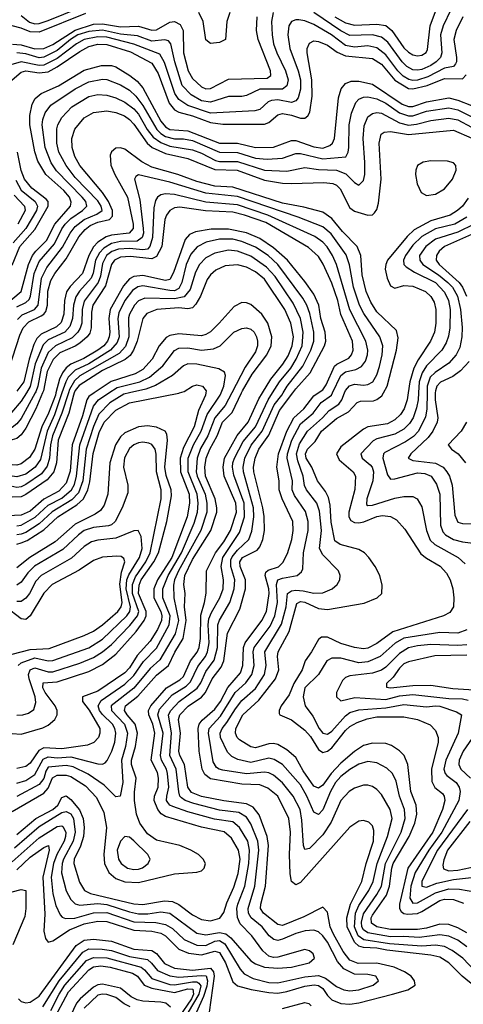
# Model space of a CAD drawing. Header units: inches. Extents: x 884549 to 1028252, y 526810 to 653624.
# Tile 372 of 656: x 910643 to 912614, y 617285 to 621658. Entities that reach past the tile are written whole.
import ezdxf

# ---------------------------------------------------------------- set-up
doc = ezdxf.new("R2010")
doc.units = ezdxf.units.IN
doc.header["$MEASUREMENT"] = 0
doc.layers.add('A9611', color=7, linetype='Continuous')
doc.layers.add('A9612', color=7, linetype='Continuous')

msp = doc.modelspace()

# ---------------------------------------------------------------- linework, layer by layer
at = {"layer": 'A9611', "color": 5}
for points, elevation in [([(910885.4, 620000), (910881.3, 619990), (910860.4, 619910), (910814.3, 619790), (910806.3, 619690), (910794.8, 619650), (910765.3, 619614.7), (910670, 619548.5), (910650, 619539.4), (910610, 619538), (910570, 619550), (910544, 619564), (910510, 619600.2), (910435.9, 619730), (910394.7, 619774.7), (910210, 619900.6), (910190, 619909.7), (910150, 619910.7), (910123, 619897), (910090, 619859), (910073.5, 619846.5), (910002.5, 619817.5), (910000, 619815.6)], 2880), ([(910859, 620000), (910829.3, 619910), (910789.1, 619810), (910779.4, 619770), (910774.5, 619710), (910764.5, 619675.5), (910739, 619641), (910670, 619593), (910650, 619583.4), (910630, 619580.1), (910590, 619589.3), (910562.5, 619602.5), (910530, 619632.7), (910445.5, 619765.5), (910390, 619820.5), (910283.1, 619883.1), (910190, 619952.7), (910150, 619959.8), (910110, 619955.5), (910090, 619945.9), (910050, 619893.2), (910037.3, 619882.7), (910000, 619865.3)], 2860), ([(910830.7, 620000), (910797.5, 619902.5), (910764.7, 619830), (910734.8, 619705.2), (910711.5, 619670), (910670, 619640.1), (910630, 619628), (910610, 619630.4), (910570, 619648.4), (910548.6, 619668.6), (910450, 619805.9), (910396.6, 619856.6), (910290, 619910.5), (910190, 619992.2), (910164.4, 620000)], 2840), ([(910803.8, 620000), (910801.2, 619990), (910771.2, 619910), (910741.8, 619850), (910709.7, 619750.3), (910686.9, 619713.1), (910650, 619684.9), (910630, 619679.9), (910610, 619681.1), (910590, 619688.1), (910570, 619702.7), (910430, 619870.6), (910390, 619899.2), (910330, 619921.5), (910290, 619945.1), (910228.4, 620000)], 2820), ([(910744.7, 620000), (910713.8, 619930), (910670, 619843.9), (910650, 619814.6), (910630, 619798.2), (910610, 619792.4), (910590, 619796.6), (910570, 619808.3), (910530, 619845.3), (910451.3, 619931.3), (910430, 619945.9), (910359.2, 619979.2), (910338.4, 620000)], 2780), ([(910711.5, 620000), (910650, 619886.6), (910630, 619862.4), (910610, 619847.4), (910590, 619846.4), (910570, 619855.4), (910470, 619953.5), (910448.1, 619968.1), (910392.5, 619992.5), (910383.3, 620000)], 2760), ([(910672.3, 620000), (910650, 619963.6), (910606.2, 619913.8), (910590, 619907), (910570, 619911), (910550, 619922), (910470.1, 619990.1), (910448.3, 620000)], 2740), ([(910974.2, 620000), (910950, 619983.8), (910940.8, 619970), (910921.2, 619898.8), (910875.6, 619770), (910867.5, 619652.5), (910850, 619598.9), (910816.6, 619563.4), (910750, 619528.1), (910690, 619475.2), (910650, 619458), (910590, 619454.4)], 2920), ([(910610, 618142.1), (910750, 618222.7), (910770, 618244.8), (910789.2, 618290.8), (910810, 618302.8), (910850, 618302.2), (910870, 618296.7), (910935.3, 618255.3), (910984.2, 618204.2), (911016.9, 618136.9), (911028.8, 618070), (911016.2, 617950), (911019.4, 617910), (911039.5, 617870), (911070, 617843.5), (911110, 617829.2), (911170, 617825.9), (911330, 617864.8), (911430, 617871.8), (911450, 617878.2), (911463.1, 617890), (911467.8, 617910), (911458.5, 617930), (911437.3, 617950), (911403.5, 617970), (911354.8, 617990), (911250, 618013.8), (911210, 618042.2), (911177.1, 618090), (911162.4, 618130), (911152.8, 618190), (911152.3, 618227.7), (911160.2, 618290), (911139.1, 618350), (911139.8, 618370), (911157.4, 618430), (911166.6, 618490), (911155.6, 618530), (911120, 618570), (911108.5, 618590), (911113.2, 618610), (911167, 618653), (911250, 618746.2), (911303.5, 618790), (911331.5, 618848.5), (911369.3, 618910), (911382.3, 618990), (911375.7, 619050), (911377.5, 619110), (911371.5, 619150), (911376.1, 619190), (911410, 619261.2), (911491.5, 619390), (911518.8, 619470), (911519.3, 619490), (911510.8, 619530), (911468.1, 619630), (911465, 619670), (911472, 619710), (911487.2, 619750), (911520.7, 619810), (911544.3, 619870), (911586.8, 619913.2), (911628.5, 620000)], 2920), ([(910610, 617918.7), (910730, 618023.9), (910810, 618074.6), (910830, 618078.2), (910835.1, 618075.1), (910847.3, 618050), (910845.8, 618030), (910840.2, 618010), (910808.4, 617950), (910792.7, 617910), (910782.4, 617850), (910790, 617776.5), (910803.7, 617723.7), (910822.9, 617682.9), (910832.1, 617672.1), (910845.7, 617665.7), (910887.5, 617667.5), (910970, 617692), (911030, 617692.4), (911150, 617652), (911248.3, 617648.3), (911290, 617639.9), (911321.3, 617621.3), (911373.7, 617573.7), (911430, 617547.5), (911470, 617546), (911510, 617566.2), (911530, 617568.8), (911553.8, 617553.8), (911621.8, 617441.8), (911640.6, 617420.6), (911679.6, 617399.6), (911750, 617382.5), (911790, 617380.4), (911910, 617406.6), (911970, 617412.6), (912002, 617402), (912050, 617363.7), (912083.6, 617350), (912110, 617345.8), (912150, 617349.7), (912213.3, 617370), (912237.8, 617390), (912224.7, 617410), (912190, 617417), (912130, 617419.2), (912082.8, 617442.8), (912055, 617475), (912010, 617560.9), (911990, 617588.9), (911970, 617607.6), (911950, 617615.1), (911911.2, 617611.2), (911870, 617599.6), (911810, 617574.1), (911790, 617569.2), (911772.4, 617572.4), (911751.7, 617590), (911720.1, 617630), (911671.7, 617670), (911660.1, 617690), (911657.3, 617710), (911688.3, 617810), (911704.8, 617970), (911701.6, 618010), (911670, 618086.5), (911650, 618116.5), (911617.1, 618137.1), (911530, 618147.8), (911416.3, 618176.3), (911378.2, 618190), (911361.9, 618201.9), (911354.7, 618210), (911349.3, 618229.3), (911338.2, 618330), (911310.6, 618390), (911317.7, 618490), (911304.4, 618570), (911314.3, 618590), (911351.2, 618630), (911431.2, 618688.8), (911447.4, 618712.6), (911470, 618763.5), (911507.2, 618812.8), (911522.3, 618870), (911522.5, 618970), (911530, 618991.7), (911576.1, 619070), (911595.7, 619130), (911598.6, 619170), (911581.2, 619230), (911581.7, 619258.3), (911587.1, 619272.9), (911610, 619302.4), (911661, 619350), (911673.7, 619386.3), (911683.8, 619450), (911682.4, 619490), (911637.2, 619650), (911635.2, 619670), (911643.1, 619710), (911671.3, 619768.7), (911720.1, 619830), (911773.1, 619946.9), (911806.9, 619990), (911812.8, 620000)], 2840), ([(910619.9, 617980.1), (910730, 618074.4), (910830, 618137.2), (910850, 618141), (910870, 618131.2), (910882.1, 618110), (910889.6, 618050), (910880.9, 618010), (910838, 617930), (910831.7, 617910), (910828.7, 617868.7), (910848.6, 617788.6), (910870.1, 617750.1), (910890, 617731.5), (910910, 617726.1), (910990, 617732.3), (911030, 617728.3), (911130, 617695.3), (911170, 617686.8), (911212.5, 617687.5), (911270, 617696.5), (911310, 617690.1), (911430, 617601.3), (911470, 617593.1), (911530, 617604.1), (911558.2, 617598.2), (911580.9, 617580.9), (911670, 617479), (911690, 617465.2), (911730.7, 617450), (911790, 617445.3), (911850.2, 617450.2), (911929.7, 617470), (911953.5, 617490), (911947.4, 617510), (911930, 617522.9), (911910, 617528.2), (911790, 617494.7), (911770, 617493.6), (911750, 617498.7), (911723.1, 617523.1), (911673.9, 617590), (911622, 617642), (911610.9, 617670.9), (911608.2, 617710), (911611.9, 617730), (911642.6, 617810), (911661.5, 617910), (911664.3, 617970), (911656, 618010), (911619.3, 618070), (911590, 618095.1), (911507.7, 618107.7), (911390, 618139.4), (911323.3, 618163.3), (911309.5, 618170), (911301, 618181), (911295.6, 618190), (911296.1, 618210), (911305.2, 618250), (911299, 618310), (911294.4, 618330), (911272.3, 618370), (911268, 618390), (911279.9, 618490), (911257, 618570), (911264.3, 618595.7), (911321, 618659), (911381.9, 618698.1), (911402.5, 618717.5), (911434.7, 618785.3), (911468.2, 618830), (911476.9, 618850), (911484.2, 618890), (911479.7, 618970), (911483.4, 618996.6), (911494.8, 619025.2), (911532.8, 619090), (911547.4, 619130), (911548.9, 619170), (911538.2, 619230), (911545, 619270), (911619.3, 619380.7), (911642.1, 619450), (911640.2, 619510), (911594.8, 619634.8), (911588.7, 619670), (911590.6, 619690), (911596.9, 619710), (911636.1, 619783.9), (911690.4, 619849.6), (911746.8, 619970), (911765.6, 620000)], 2860), ([(910630, 618267.6), (910670, 618279.4), (910710, 618305.3), (910746.4, 618373.6), (910770, 618384.6), (910810, 618379.1), (910870, 618383.5), (910990, 618353.7), (911010, 618352.2), (911021.9, 618358.1), (911032.2, 618367.8), (911052.2, 618410), (911065.7, 618450), (911069.9, 618490), (911066, 618510), (911054.8, 618530), (911010, 618572.2), (910996.9, 618590), (910991.3, 618610), (911005, 618635), (911110, 618706.3), (911150, 618745.4), (911192.9, 618807.1), (911250, 618866.2), (911306.9, 618970), (911311.7, 619010), (911279, 619090), (911278.8, 619130), (911302, 619190), (911361.6, 619290), (911418.6, 619421.4), (911432.6, 619470), (911435.2, 619510), (911431.4, 619550), (911391.2, 619650), (911391.9, 619710), (911415.5, 619770), (911449.4, 619830), (911476.3, 619903.7), (911533.8, 619990), (911537.7, 620000)], 2960), ([(911130, 620000), (911105.6, 619994.4), (911043.5, 619956.5), (910994.8, 619905.2), (910970, 619851.8), (910938.7, 619750), (910923.7, 619610), (910903.6, 619556.4), (910874.4, 619525.6), (910787.2, 619472.8), (910730, 619419.5), (910670, 619380.4), (910650, 619373.2), (910630, 619370.5)], 2960), ([(910630, 618039.4), (910715.2, 618110), (910790.5, 618150), (910812.9, 618170), (910830, 618204), (910850, 618211.4), (910870, 618194.7), (910908.7, 618148.7), (910925.4, 618110), (910929.1, 618070), (910926.4, 618030), (910912.8, 617987.2), (910885.4, 617930), (910883.2, 617910), (910908.2, 617828.2), (910931, 617791), (910957.6, 617777.6), (911150, 617731.3), (911190, 617728.9), (911285.5, 617745.5), (911322.3, 617742.3), (911349.2, 617729.2), (911410, 617682), (911450, 617661.8), (911490, 617655.6), (911532.6, 617667.4), (911550, 617692.3), (911563.4, 617736.6), (911594.5, 617805.5), (911613.5, 617866.5), (911622.8, 617930), (911615, 617970), (911583.5, 618023.5), (911551.4, 618051.4), (911450, 618072.3), (911290, 618119.6), (911271.5, 618131.5), (911256.2, 618150), (911240.6, 618190), (911241.5, 618210), (911257.9, 618250), (911260.3, 618290), (911254.7, 618314.7), (911227.5, 618370), (911242.9, 618490), (911234, 618530), (911216.1, 618570), (911215.7, 618590), (911226, 618610), (911295.7, 618690), (911353.8, 618726.2), (911370, 618741.7), (911401.7, 618810), (911430.9, 618849.1), (911440.1, 618870), (911446.2, 618910), (911447.3, 619012.7), (911464.2, 619070), (911470.7, 619110.7), (911473.5, 619210), (911512.6, 619290), (911550, 619339.3), (911579.7, 619390), (911606.1, 619470), (911602.8, 619510), (911551.5, 619630), (911547.6, 619670), (911553.1, 619710), (911608.8, 619811.2), (911658.3, 619870), (911706, 619974), (911721.5, 620000)], 2880), ([(911469.8, 620000), (911468.7, 619990), (911437.2, 619922.8), (911417.8, 619850), (911370, 619757.6), (911356.1, 619710), (911357, 619650), (911395.9, 619550), (911397, 619510), (911386.3, 619450), (911319.5, 619270), (911255.5, 619170), (911238.5, 619130), (911239.1, 619090), (911269.8, 619030), (911274.5, 619010), (911272.6, 618990), (911255.3, 618950), (911222.7, 618897.3), (911165.4, 618834.6), (911130, 618779.7), (911110, 618757.4), (910990, 618676.2), (910922.3, 618650), (910922.3, 618630), (910951.3, 618591.3), (910998.7, 618510), (910999.5, 618490), (910992.8, 618470), (910972.7, 618447.3), (910944.5, 618435.5), (910830, 618420), (910750, 618424.6), (910727.2, 618412.8), (910690, 618355.6), (910670, 618341.4), (910630, 618332.9)], 2980), ([(910630, 619328), (910650, 619333.8), (910675.6, 619344.4), (910750, 619392.3), (910811.7, 619450), (910897.4, 619502.6), (910926.3, 619530), (910945.3, 619570), (910955, 619605), (910969.2, 619730.8), (910995.5, 619824.5), (911017.9, 619870), (911070, 619923.1), (911130, 619955.5), (911350, 619999.1), (911352.6, 620000)], 2980), ([(911585.2, 620000), (911556, 619944), (911510.3, 619889.7), (911479.2, 619810), (911446.9, 619753.1), (911431.2, 619710), (911426.9, 619650), (911431.4, 619630), (911466.4, 619550), (911474, 619510), (911474.3, 619470), (911448, 619390), (911348.2, 619210), (911330.4, 619170), (911326.2, 619146.2), (911327.6, 619090), (911347.8, 618990), (911334.3, 618930), (911265.7, 618814.3), (911222.8, 618777.2), (911150, 618689.8), (911049.9, 618610), (911050.8, 618590), (911109.2, 618530), (911121.6, 618490), (911112.9, 618430), (911095.1, 618370), (911100.7, 618270), (911089.8, 618210.2), (911070, 618206.9), (911018.2, 618258.2), (910946.9, 618306.9), (910880.4, 618340.4), (910850, 618345.8), (910770, 618338.3), (910759.5, 618320.5), (910750, 618287.6), (910730, 618261.7), (910630, 618207.4)], 2940), ([(910630, 619410), (910650, 619413.7), (910711.9, 619448.1), (910770, 619501.5), (910830, 619532.9), (910873.1, 619570), (910886.2, 619593.8), (910895.5, 619630), (910909.4, 619770), (910970, 619942.1), (910992.9, 619970), (911038.6, 620000)], 2940), ([(910630, 617881.9), (910690, 617938.8), (910750, 617981.8), (910770.5, 617990.5), (910773.9, 617970), (910745.9, 617850), (910753.8, 617686.2), (910750.1, 617610), (910756.8, 617576.8), (910770, 617561.6), (910790, 617567.3), (910863.8, 617616.2), (910930, 617642.3), (910990, 617654.9), (911030, 617653.1), (911150, 617614.7), (911230, 617610.8), (911270, 617600.9), (911290.7, 617590), (911350, 617530.3), (911392.2, 617512.2), (911450, 617504.4), (911510, 617520.7), (911530, 617515.1), (911557.6, 617470), (911590, 617384.7), (911610, 617368), (911671, 617351), (911750, 617337.1), (911790, 617335.2), (911830, 617342.4), (911910, 617366.1), (911951.8, 617371.8), (911970, 617368.6), (911990, 617355.8), (912010, 617324.4), (912030, 617305.7), (912070, 617289.5), (912110, 617285.5), (912150, 617291.4), (912299.3, 617330), (912367.4, 617350), (912400.7, 617370), (912396.4, 617390), (912382.8, 617410), (912352.6, 617430), (912307, 617450), (912230, 617468.5), (912146.5, 617466.5), (912110, 617481.1), (912079.9, 617519.9), (912036.5, 617596.5), (912022.4, 617630), (912010, 617695.1), (911990, 617717), (911905.9, 617674.1), (911810, 617635.7), (911790, 617639.1), (911725.9, 617690), (911713.4, 617710), (911713.9, 617730), (911734.8, 617810), (911748.6, 617990), (911741.7, 618030), (911706.8, 618126.8), (911680.2, 618160.2), (911650, 618175.8), (911550, 618188.2), (911450, 618207.5), (911405.6, 618225.6), (911390.1, 618250.1), (911374.4, 618350), (911355.1, 618390), (911350.4, 618410), (911357.2, 618490), (911347.8, 618550), (911354.4, 618570), (911390.9, 618609.1), (911450, 618649.5), (911468.1, 618670), (911498.4, 618730), (911537.6, 618782.4), (911549.5, 618810), (911566.1, 618933.9), (911620.6, 619039.4), (911646.1, 619130), (911646.8, 619170), (911623, 619230), (911621, 619250), (911632.2, 619270), (911698.1, 619301.9), (911710, 619316.2), (911723.6, 619350), (911730.2, 619390), (911728.9, 619451.1), (911723.9, 619490), (911683.7, 619650), (911682.3, 619670), (911689, 619710), (911705.5, 619750), (911750, 619812.4), (911797.7, 619922.3), (911856, 620000)], 2820), ([(912665.1, 617365.1), (912608.4, 617410), (912549.5, 617469.5), (912510, 617493.9), (912470, 617504), (912273.9, 617526.1), (912230, 617534.9), (912170, 617537.4), (912150, 617543), (912130, 617560.6), (912097.4, 617630), (912096.4, 617670), (912112.5, 617730), (912163.1, 617830), (912182.7, 617910), (912214.3, 618010), (912216.5, 618056.5), (912210, 618077.3), (912193.6, 618093.6), (912170, 618101.1), (912150, 618098), (912110, 618072.4), (911890, 617826.5), (911870, 617816), (911850.5, 617830.5), (911845.1, 617865.1), (911841.8, 617950), (911845.5, 618050), (911838.4, 618110), (911789.3, 618209.3), (911745.1, 618245.1), (911710, 618259.5), (911630, 618263.5), (911490, 618286.8), (911465.2, 618305.2), (911454, 618330), (911439.6, 618410), (911435.5, 618510), (911439.7, 618530), (911453.3, 618546.7), (911510, 618595.2), (911535.5, 618630), (911567.2, 618692.8), (911623.4, 618756.6), (911634.8, 618790), (911637.8, 618870), (911644.1, 618890), (911719.4, 618990), (911739.1, 619030), (911751.5, 619110), (911750.4, 619130.4), (911733.7, 619190), (911736.4, 619203.6), (911746.9, 619213.1), (911792.1, 619227.9), (911812.2, 619247.8), (911832.5, 619287.5), (911852.6, 619350), (911858.3, 619390), (911855.9, 619430), (911808.6, 619530), (911796.5, 619570), (911795.5, 619610), (911785.1, 619670), (911792.6, 619730), (911830, 619830.5), (911860.4, 619890), (911905.5, 619930), (911950, 619987.6), (911969.1, 620000)], 2780), ([(912690, 617407.8), (912611.6, 617490), (912564.9, 617524.9), (912530, 617541.6), (912490, 617548), (912430, 617544), (912285.6, 617554.4), (912171.8, 617571.8), (912146.9, 617590), (912129.8, 617630), (912135.1, 617690), (912150, 617724.6), (912193.6, 617790), (912213.4, 617830), (912230.5, 617910), (912277.5, 618030), (912297.7, 618110), (912288.6, 618150), (912250, 618217.4), (912230, 618239.4), (912210, 618252.6), (912190, 618258.8), (912170, 618258.3), (912130, 618244.4), (912107.2, 618230), (912070, 618189.8), (912026.2, 618093.8), (911990, 618037.3), (911930, 617976.5), (911910, 617973), (911904.5, 617990), (911896.9, 618103.1), (911888.7, 618150), (911857.6, 618210), (911810, 618268.1), (911770, 618302.2), (911750, 618312.7), (911730, 618316.8), (911650, 618309.2), (911545.3, 618325.3), (911528.9, 618328.9), (911517.3, 618337.3), (911502.3, 618362.3), (911481.4, 618490), (911485.2, 618510), (911535.6, 618564.4), (911600.8, 618670), (911647.6, 618712.4), (911674.3, 618750), (911685.1, 618790), (911680.8, 618850), (911684, 618870), (911755.1, 618964.9), (911776.8, 619010), (911788.3, 619070), (911784.5, 619150), (911789.9, 619170), (911810, 619178.3), (911875.6, 619190), (911894.7, 619205.3), (911900.8, 619219.2), (911904.5, 619290), (911924.6, 619390), (911924.4, 619430), (911913.2, 619473.2), (911864.2, 619544.2), (911853.8, 619570), (911854.4, 619610), (911831.1, 619710), (911832.4, 619730), (911852.1, 619790), (911890, 619862.8), (911947.3, 619910), (911982.9, 619957.1), (912028.4, 619990), (912033.2, 620000)], 2760), ([(912630, 617540.9), (912589.4, 617569.4), (912550, 617587.9), (912510, 617594.5), (912418, 617582), (912350, 617586.8), (912290, 617584.9), (912190, 617602.4), (912170, 617615.4), (912162.8, 617630), (912161.1, 617650), (912170, 617686.5), (912230, 617772.6), (912250, 617810), (912267.7, 617910), (912337.9, 618050), (912355, 618110), (912353.3, 618150), (912330.5, 618210), (912316, 618276), (912299.1, 618310), (912274.3, 618334.3), (912230, 618357.3), (912190, 618363.2), (912150, 618351.1), (912110, 618328.7), (912070, 618296.8), (912046.7, 618270), (912023.9, 618230), (911990, 618148.7), (911970, 618128.7), (911950, 618138.4), (911919.2, 618210), (911890, 618259.3), (911810, 618350.3), (911773.1, 618373.1), (911750, 618378.8), (911670, 618358.7), (911612.3, 618372.3), (911586.1, 618386.1), (911565.6, 618405.6), (911534.6, 618470), (911533.1, 618490), (911542.2, 618510), (911563.9, 618536.1), (911602.4, 618597.6), (911630, 618634.8), (911690, 618688.3), (911730.2, 618750), (911738.4, 618790), (911732.8, 618850), (911806.2, 618973.8), (911827, 619050), (911832.1, 619110), (911850, 619122.1), (911870, 619123.9), (911901.8, 619121.8), (911950, 619110.8), (911990, 619112.2), (912030.8, 619130), (912053.2, 619150), (912064.8, 619170), (912066.3, 619190), (912059.8, 619210), (911990, 619280.8), (911974.9, 619310), (911984.3, 619390), (911975.2, 619475.2), (911962.7, 619510), (911917.8, 619570), (911908.7, 619588.7), (911902, 619630), (911878.3, 619698.3), (911872.6, 619730), (911886.5, 619773.5), (911922.1, 619830), (911988.4, 619890), (912017.4, 619922.6), (912061.3, 619950), (912074.7, 619970), (912086, 620000)], 2740), ([(912630, 617603.2), (912590, 617625.6), (912550, 617639.9), (912510, 617641.4), (912450, 617623.9), (912410, 617617.4), (912290, 617617.2), (912229.4, 617629.4), (912206, 617646), (912204.4, 617670), (912210, 617681.3), (912272, 617770), (912285.8, 617810), (912295.8, 617890), (912302.1, 617910), (912374, 618030), (912398.3, 618090), (912407.5, 618130), (912404, 618170), (912380.1, 618230), (912367.9, 618350), (912351.4, 618390), (912330, 618411.4), (912294.5, 618434.5), (912270, 618442.8), (912210, 618445.6), (912170, 618434.9), (912130, 618408.4), (912070, 618355.7), (912027, 618310), (911990, 618258.2), (911970, 618245.2), (911950, 618253.3), (911902.4, 618322.4), (911870, 618380.9), (911830, 618415.7), (911790, 618438.6), (911770, 618443.5), (911750, 618441.8), (911690, 618423.5), (911670, 618428), (911619.5, 618459.5), (911609, 618470), (911601.8, 618490), (911602.9, 618510), (911634.1, 618570), (911704.8, 618635.2), (911779.8, 618730), (911794.4, 618770), (911788.5, 618830), (911791, 618850), (911839.5, 618940.5), (911874.4, 619065.6), (911890, 619074.4), (911910, 619071.5), (911970, 619043.6), (912010, 619039.1), (912173.9, 619066.1), (912231.3, 619090), (912252, 619110), (912252.8, 619147.2), (912242.9, 619190), (912222.9, 619230), (912194.8, 619270), (912174.4, 619290), (912150, 619304.3), (912067.2, 619327.2), (912043.4, 619343.4), (912026.1, 619426.1), (912022.1, 619502.1), (912015.2, 619535.2), (912002.1, 619562.1), (911965.5, 619610), (911941, 619670), (911916.2, 619710), (911913.3, 619730), (911921.6, 619750), (911955.7, 619784.3), (911983.4, 619830), (912050, 619886.5), (912103.4, 619916.6), (912141.9, 619958.1), (912156.8, 619963.2), (912214.5, 619965.5), (912230, 619970.5), (912252.6, 619987.4), (912259.4, 620000)], 2720), ([(912369.4, 620000), (912365.1, 619970), (912351.1, 619930), (912335.3, 619904.7), (912310, 619880.4), (912277.2, 619862.8), (912190, 619850.1), (912170, 619839.6), (912070, 619761), (912050.7, 619730), (912062.5, 619702.5), (912125.3, 619650), (912134.4, 619630), (912131.5, 619571.5), (912106, 619470), (912105.3, 619450), (912113.9, 619433.9), (912130, 619424.5), (912150, 619423.3), (912172.5, 619427.5), (912230, 619451.4), (912255.4, 619455.4), (912290, 619451.7), (912317, 619437), (912354.9, 619394.9), (912425.6, 619285.6), (912450, 619266.2), (912511.5, 619231.5), (912539.7, 619199.7), (912555.2, 619170), (912567, 619130), (912572.6, 619090), (912569.9, 619050), (912554.8, 619025.2), (912525.7, 619010), (912300.2, 618939.8), (912230, 618887.2), (912190, 618866.9), (912170, 618863.8), (912130, 618869.7), (912070, 618887.9), (912010, 618915), (911984.6, 618915.4), (911970, 618905), (911939.9, 618850), (911910.8, 618810), (911898.1, 618770), (911861.5, 618710), (911840.2, 618659.8), (911804.2, 618610), (911795.2, 618590), (911796.5, 618576.5), (911799.4, 618570), (911850, 618548.6), (911910, 618502), (911934.5, 618474.5), (911970, 618417), (911990, 618403.4), (912010, 618409.2), (912030, 618423.5), (912090, 618500.5), (912110, 618519.3), (912142.9, 618537.1), (912187.4, 618552.6), (912230, 618561.2), (912350, 618562.3), (912410.2, 618550.2), (912466.3, 618526.3), (912490, 618500.8), (912502.8, 618470), (912502.5, 618450), (912473.1, 618330), (912474.1, 618274.1), (912488.2, 618248.2), (912521.4, 618221.4), (912529, 618210), (912531.5, 618190), (912521.2, 618150), (912478.3, 618050), (912368, 617890), (912330, 617730), (912330.2, 617710), (912337.4, 617697.4), (912349.1, 617689.1), (912366.1, 617686.1), (912410, 617689), (912430, 617697), (912510, 617746.9), (912530, 617752.3), (912570.6, 617750.6), (912614.4, 617734.4)], 2680), ([(912414.9, 620000), (912413.1, 619970), (912406.3, 619933.7), (912391.3, 619890), (912375.5, 619864.5), (912350, 619839.7), (912310, 619817), (912230, 619796), (912212.9, 619787.1), (912159.3, 619730), (912164.3, 619710), (912200.4, 619680.4), (912208.7, 619670), (912214.2, 619650), (912212.5, 619610), (912185.9, 619530), (912184.5, 619504.5), (912190, 619499.8), (912210, 619502.2), (912310, 619533.6), (912350, 619540.2), (912390, 619540.2), (912409.7, 619530), (912430, 619495.1), (912450.6, 619390), (912467.1, 619347.1), (912487.4, 619327.4), (912590.6, 619270), (912621.7, 619241.7)], 2660), ([(912453, 620000), (912451.6, 619928.4), (912446.6, 619893.4), (912414.4, 619830), (912392.6, 619807.4), (912357.2, 619782.8), (912264.6, 619735.4), (912259.3, 619730), (912256.7, 619710), (912276.8, 619636.8), (912290, 619617.2), (912310, 619618), (912410, 619645.3), (912443, 619643), (912470.5, 619630), (912495.4, 619595.4), (912509.5, 619550), (912513.2, 619413.2), (912523.4, 619383.4), (912535, 619370), (912570, 619349.9), (912610, 619339), (912670, 619332.1)], 2640), ([(912489.6, 620000), (912488.5, 619970), (912500.8, 619890), (912497.5, 619870), (912478.1, 619830), (912457.8, 619802.2), (912380.2, 619730), (912369.1, 619710), (912390, 619699.9), (912490, 619688.9), (912523.8, 619670), (912541.1, 619650), (912552.6, 619630), (912564.8, 619590), (912576.7, 619456.7), (912590, 619426.6), (912610, 619419.7), (912697.3, 619417.3)], 2620), ([(912627.5, 619870), (912603.9, 619830), (912546.3, 619770), (912561.9, 619750), (912590.8, 619730), (912623.4, 619690)], 2580), ([(910610, 618488), (910650, 618484.5), (910746.3, 618513.7), (910770, 618524.9), (910799.6, 618550), (910809.9, 618570), (910809, 618590), (910800.1, 618610), (910755.7, 618670), (910746.3, 618690), (910746.6, 618713.4), (910810, 618717.4), (910950, 618763.9), (911010, 618794.7), (911070, 618839.7), (911159.8, 618940.2), (911196.4, 618990), (911204.3, 619010), (911204.2, 619030), (911171.3, 619110), (911173.6, 619146.4), (911183.1, 619170), (911238.3, 619250), (911258.9, 619290), (911296.2, 619430), (911317, 619543), (911315.5, 619570), (911293.8, 619633.8), (911288.2, 619670), (911300.1, 619790), (911297.1, 619817.1), (911289.1, 619830), (911250, 619848.4), (911210, 619854.2), (911170, 619850.3), (911110, 619822.9), (911090, 619804.7), (911067.8, 619770), (911043.4, 619690), (911034.5, 619550), (911017.6, 619502.4), (911002.1, 619477.9), (910978.4, 619461.6), (910890, 619417.4), (910800.9, 619339.1), (910688.3, 619270), (910630, 619224)], 3020), ([(910630, 618569.7), (910656, 618570), (910682.3, 618577.7), (910705, 618595), (910713.9, 618626.1), (910710.8, 618650), (910684.4, 618730), (910681.8, 618750), (910689.8, 618770.2), (910710, 618779.3), (910770, 618761.6), (910790, 618761.4), (910910, 618800.3), (910970, 618825.6), (911010.1, 618849.9), (911050, 618883.4), (911132.8, 618967.2), (911166.6, 619010), (911171.8, 619030), (911144.5, 619110), (911143.4, 619150), (911156.8, 619183.2), (911202.6, 619250), (911223.1, 619290), (911272, 619530), (911271.6, 619570), (911251.2, 619650), (911248.8, 619728.8), (911244.1, 619750), (911230.5, 619770.5), (911217, 619777), (911190, 619781.3), (911170, 619777.9), (911150, 619769.9), (911130, 619754.1), (911108.5, 619711.5), (911104.3, 619670), (911123.7, 619590), (911122.8, 619557.2), (911098.3, 619490), (911066.4, 619430), (911050, 619414.7), (911038, 619410), (910970, 619402.5), (910930, 619389.3), (910903.4, 619370), (910834.9, 619305.1), (910709.2, 619230.8), (910679.4, 619200.6), (910650, 619159.9), (910630, 619146.4)], 3040), ([(910636.7, 618790), (910650, 618801.7), (910710, 618823.4), (910770, 618809.8), (910790, 618812.5), (910950, 618869), (911010, 618907.4), (911119.1, 619010), (911132.7, 619030), (911135.7, 619050), (911116.3, 619130), (911119.1, 619170), (911127.8, 619192.2), (911175.6, 619270), (911186.3, 619310), (911182.8, 619362.8), (911169.8, 619389.8), (911150, 619387.6), (911070, 619355.4), (910990, 619346.4), (910961.5, 619338.5), (910930, 619318), (910873.4, 619266.6), (910738.3, 619190), (910715, 619165), (910686.1, 619110), (910670, 619088.6), (910650, 619074), (910630, 619074.1)], 3060), ([(910610, 618840.2), (910690, 618861.1), (910774.4, 618865.6), (910930, 618923), (910970, 618942.1), (911010, 618970.4), (911078.3, 619030), (911093.8, 619050), (911098.5, 619070), (911088.3, 619151.7), (911095.4, 619204.6), (911110.3, 619250), (911105.7, 619265.7), (911093.2, 619273.2), (911075.1, 619275.1), (911010, 619271.4), (910970, 619255.4), (910906.6, 619213.4), (910786.7, 619150), (910750, 619111.6), (910688.9, 619011.1), (910670, 618994), (910650, 618996.5), (910580.4, 619050)], 3080), ([(912630, 618947.9), (912590, 618932.9), (912510, 618936.1), (912349, 618911), (912310.7, 618889.3), (912245, 618830), (912190, 618805.9), (912150, 618801.7), (912070, 618821.7), (912030, 618822.5), (912007.9, 618810), (911970.5, 618749.5), (911910.4, 618690), (911901.8, 618650), (911911.2, 618611.2), (911944.7, 618564.7), (911973.5, 618510), (911990, 618488.7), (912010, 618485.5), (912030, 618498.4), (912090, 618566.1), (912110, 618580.7), (912150, 618593.5), (912270, 618601.8), (912350, 618616.2), (912450, 618606.6), (912490, 618610.3), (912510, 618608.8), (912584.2, 618584.2), (912605.3, 618570), (912590.8, 618490), (912536.1, 618370), (912528.1, 618330), (912533.3, 618310), (912540.8, 618300.8), (912581.7, 618270), (912595, 618250), (912599.8, 618230), (912594.3, 618190), (912518.3, 618050), (912460.7, 617970), (912400.6, 617870), (912380.6, 617810), (912376.5, 617756.5), (912390, 617734.8), (912410, 617736.2), (912490, 617780.9), (912550, 617798.4), (912597.3, 617797.3), (912665, 617785)], 2660), ([(912630, 618881.5), (912590, 618877.9), (912470, 618882.7), (912410, 618877), (912370, 618868.1), (912330, 618843.5), (912270, 618782.6), (912250, 618769.4), (912210, 618755.6), (912110, 618743.8), (912090, 618737), (912076.6, 618723.4), (912049.8, 618670), (912050.8, 618650), (912070, 618632.4), (912132.4, 618647.6), (912270, 618639.3), (912330, 618655.5), (912390, 618660.6), (912550, 618643.5), (912610, 618642.3), (912635.5, 618635.5)], 2640), ([(912630, 618835.5), (912487.2, 618832.8), (912370, 618806), (912350, 618797), (912330, 618778.3), (912302, 618738), (912272.5, 618710), (912273.4, 618693.4), (912290.6, 618690.6), (912390, 618700.9), (912470, 618703), (912567.4, 618687.4), (912661.9, 618681.9)], 2620), ([(912696.9, 618530), (912613.7, 618410), (912595.9, 618370), (912593.5, 618350), (912602.7, 618330), (912646, 618290)], 2640), ([(912632.4, 618150), (912498.6, 617970), (912437.9, 617850), (912430.3, 617830), (912429.9, 617809.9), (912450, 617804.9), (912496.6, 617823.4), (912570, 617839.5), (912690, 617852.1)], 2640), ([(912643.2, 618096.8), (912543.4, 617970), (912526.8, 617926.8), (912523.1, 617903.1), (912526.2, 617886.2), (912550, 617878.5), (912590, 617881), (912729.9, 617909.9)], 2620), ([(910610, 617784.7), (910650, 617795.8), (910670, 617791.3), (910669.7, 617710), (910665, 617675), (910613, 617550)], 2780), ([(910636.8, 617310), (910650, 617298.4), (910670, 617291.6), (910690, 617295.2), (910730, 617322), (910894, 617546), (910930, 617569.6), (910970, 617574.7), (911050, 617565.5), (911150, 617530), (911230, 617524.3), (911250, 617511), (911286.5, 617466.5), (911330, 617446.3), (911410, 617437.4), (911490, 617445.6), (911503.8, 617430), (911507.1, 617410), (911484.5, 617250)], 2780), ([(910745.9, 617274.1), (910818.3, 617390), (910923.1, 617516.9), (910950, 617531.2), (911009.3, 617530.7), (911050, 617524.7), (911130, 617498.1), (911210, 617484), (911228.6, 617468.6), (911255.5, 617435.5), (911310, 617412), (911350, 617406.2), (911450, 617413.6), (911471.3, 617411.3), (911478, 617390), (911474.6, 617365.4), (911460, 617320), (911428.5, 617250)], 2760), ([(910781.8, 617258.2), (910817.5, 617330), (910842.8, 617370), (910940.1, 617479.9), (910970, 617493.4), (911030, 617491), (911182.6, 617450), (911198.1, 617438.1), (911230, 617399.5), (911310, 617373.5), (911331.2, 617371.2), (911410, 617385.1), (911430, 617384.6), (911439.4, 617379.4), (911447.6, 617367.6), (911439.5, 617330), (911391.5, 617250)], 2740), ([(910790, 617210), (910859.5, 617340.5), (910950, 617437.9), (910970, 617451.6), (911003.6, 617456.4), (911045.2, 617450), (911143.9, 617423.9), (911165.6, 617410), (911196.1, 617370), (911230, 617356.5), (911330, 617337.6), (911390, 617354.6), (911412, 617352), (911415.1, 617330), (911406.1, 617310), (911352, 617230)], 2720), ([(911313.2, 617273.2), (911292.1, 617290), (911270, 617294.9), (911190, 617298.9), (911164.6, 617304.6), (911138.2, 617318.2), (911090, 617356.5), (911010, 617374.7), (910990, 617372.5), (910970, 617361.7), (910911.4, 617310), (910895.9, 617290), (910842.2, 617177.8)], 2680), ([(911133.6, 617273.6), (911107, 617287), (911070, 617315), (911030, 617329.2), (911010, 617330.7), (910990, 617325.2), (910930, 617267.7)], 2660), ([(911810, 617266.4), (911910, 617292.8), (911928.3, 617288.3), (911938, 617278)], 2780)]:
    msp.add_lwpolyline(points, dxfattribs=dict(at, elevation=elevation))
at = {"layer": 'A9611', "color": 5, "elevation": 2940}
msp.add_lwpolyline([(911110, 618030.8), (911090, 618009.8), (911075.8, 617970), (911081.2, 617930), (911094.1, 617910), (911121.8, 617890), (911150, 617883.3), (911170, 617885.3), (911188.4, 617891.6), (911214.2, 617910), (911223.2, 617930), (911212.8, 617950), (911150, 618011.8), (911130, 618027)], close=True, dxfattribs=at)
at = {"layer": 'A9612', "color": 5}
for points, elevation in [([(910650, 621676.5), (910686.8, 621646.8), (910710, 621638.9), (910730, 621640.7), (910770, 621654), (910909.2, 621710.8)], 2460), ([(912557.9, 621702.1), (912524.3, 621630), (912513, 621590), (912518.5, 621510), (912513.2, 621490), (912493.5, 621470), (912470, 621454.8), (912430, 621437.1), (912410, 621432.8), (912390, 621434.7), (912362.6, 621450), (912342.3, 621470), (912278.5, 621558.5), (912250, 621580.5), (912210, 621589.7), (912110, 621587.1), (912070, 621608.2), (911950, 621689.7)], 2540), ([(912043.3, 621670), (912090, 621643.1), (912130, 621633.6), (912230, 621638.3), (912270, 621631.1), (912296.2, 621610), (912350, 621532.2), (912370, 621513.4), (912390, 621502.3), (912410, 621497.7), (912430, 621499.9), (912448.5, 621511.5), (912455.4, 621524.6), (912466.1, 621630), (912503.2, 621730)], 2520), ([(912611.4, 621670), (912582.8, 621610), (912572.6, 621570), (912584.3, 621490), (912583.8, 621470), (912579, 621461), (912569.8, 621450.2), (912530, 621442.1), (912455.7, 621404.3), (912410, 621389.8), (912390, 621388), (912372.3, 621392.3), (912347.2, 621407.2), (912322.5, 621430), (912270, 621501.9), (912230, 621532.5), (912190, 621541.3), (912130, 621535.5), (912090, 621543.3), (912027.6, 621590), (911950, 621636), (911910, 621652.8), (911882.6, 621657.4), (911870, 621657.2), (911850, 621648.9), (911839.3, 621630), (911834.6, 621590), (911843.4, 621530), (911880.9, 621430), (911890.3, 621390), (911890.7, 621349.3), (911879.9, 621310), (911870, 621296.7), (911850.1, 621289.9), (911790, 621301.6), (911761, 621299), (911747.2, 621292.8), (911710, 621259.3), (911687.3, 621252.7), (911490, 621243.2), (911390, 621276.2), (911350, 621302.8), (911332.3, 621330), (911286.8, 621466.8), (911265, 621505), (911149.5, 621549.5), (911030, 621579.3), (910990, 621581.3), (910929.7, 621570), (910894.8, 621550), (910810, 621484.6), (910750, 621455.3), (910730, 621454.6), (910650, 621470.2), (910603, 621457)], 2560), ([(910934.8, 621685.2), (910730, 621601.9), (910690, 621604.3), (910650, 621620.5), (910610, 621630)], 2480), ([(910610.4, 621549.6), (910650, 621546.1), (910710, 621528.9), (910750, 621529.6), (910790, 621547.7), (910888.9, 621611.1), (910970, 621638.2), (911010, 621638.7), (911090, 621625.8), (911170, 621628.9), (911230, 621611), (911250, 621612.1), (911310, 621646.6), (911330, 621649.9), (911356.2, 621636.2), (911369.3, 621610), (911370, 621510), (911390.9, 621430.9), (911410, 621395.8), (911450, 621359.3), (911470, 621350.3), (911490, 621351.5), (911570, 621392.8), (911742.1, 621397.9), (911758.5, 621410), (911757.2, 621430), (911702.2, 621570), (911694.7, 621610), (911698.3, 621670)], 2520), ([(911769.7, 621690), (911761.9, 621650), (911764.3, 621590), (911771.3, 621550), (911784.8, 621510), (911824.5, 621430), (911836, 621390), (911830, 621363.2), (911810.8, 621349.2), (911710.3, 621349.7), (911650, 621320.6), (911630, 621316.3), (911570, 621316.2), (911490, 621291.5), (911450, 621297.7), (911404.3, 621324.3), (911365.3, 621365.3), (911331.8, 621470), (911314.7, 621550), (911303.8, 621563.8), (911288, 621568), (911230, 621562.2), (911166.2, 621586.2), (911090, 621593.8), (911010, 621611.8), (910950, 621605.9), (910901.1, 621590), (910869.1, 621570), (910810, 621520.8), (910750, 621490.5), (910730, 621488.6), (910670, 621506.3), (910630, 621511)], 2540), ([(911577.1, 621690), (911563, 621650), (911556.8, 621570), (911530, 621555.7), (911490, 621551.9), (911470, 621567.6), (911458, 621650), (911438.2, 621690)], 2480), ([(910598.3, 621381.7), (910650, 621424.4), (910670, 621430), (910730, 621421.3), (910770, 621426.3), (910810, 621447.6), (910910, 621517.1), (910950, 621539.1), (910990, 621549), (911030, 621547), (911134.6, 621514.6), (911230, 621463.9), (911258.5, 621418.5), (911306.6, 621286.6), (911330, 621257.4), (911350, 621246.6), (911410, 621230.1), (911490, 621200.6), (911545.6, 621194.4), (911730, 621193.7), (911750, 621200.8), (911790, 621235.2), (911810, 621241.4), (911850, 621234.1), (911890, 621220.1), (911910, 621220.7), (911922.7, 621230), (911932.5, 621247.5), (911941.7, 621318.3), (911941.4, 621390), (911920.5, 621510), (911920.8, 621530), (911930, 621553.8), (911950, 621563.1), (911970, 621561.3), (912010, 621544.2), (912053.6, 621513.6), (912090, 621497.2), (912210, 621484.9), (912250, 621459.9), (912310, 621389.3), (912370, 621351.8), (912390, 621350), (912454.1, 621365.9), (912530, 621396.9), (912610, 621395.7), (912627.4, 621412.6)], 2580), ([(910584.5, 620395.5), (910648.8, 620451.2), (910682.5, 620570), (910700.4, 620610), (910714.3, 620630), (910762.2, 620677.8), (910799.4, 620750), (910869.2, 620830), (910872.2, 620847.8), (910863.4, 620870), (910839, 620899), (910759.2, 620970), (910722.8, 621030), (910710, 621071.3), (910688.2, 621190), (910688.4, 621231.6), (910697.5, 621282.5), (910711.7, 621308.3), (910737.6, 621330), (910815.4, 621364.6), (910930, 621433.5), (911005.7, 621454.3), (911050, 621454.9), (911070, 621448.2), (911132.4, 621410), (911164.1, 621384.1), (911190, 621355), (911270, 621207.3), (911290, 621182.5), (911310, 621170.7), (911390, 621164.3), (911530, 621109.5), (911610, 621109.5), (911690.1, 621089.9), (911770, 621091.2), (911850, 621121.6), (911870, 621121.3), (911950, 621093.5), (911990, 621087.8), (912021, 621099), (912033, 621110), (912041.6, 621130), (912060.1, 621310), (912070.6, 621350), (912090, 621374.8), (912116.1, 621383.9), (912150, 621384.9), (912210, 621371), (912341.9, 621281.9), (912370, 621271.4), (912390, 621272.4), (912450, 621292.2), (912550, 621310.8), (912590, 621300.7), (912650, 621275.9)], 2620), ([(910630, 620382.1), (910670, 620401.3), (910684.4, 620415.6), (910690.5, 620430), (910706.6, 620530), (910730, 620584.3), (910797.2, 620662.8), (910830.5, 620729.5), (910845.5, 620750), (910870, 620774.5), (910921.8, 620810), (910941.2, 620830), (910937.1, 620850), (910920.8, 620870), (910806.5, 620986.5), (910782.1, 621022.1), (910756.2, 621090), (910742, 621190), (910745.1, 621214.9), (910755.7, 621244.3), (910781.3, 621278.7), (910890, 621350.6), (910950, 621381.9), (911010, 621394.2), (911030, 621391.8), (911090, 621368), (911130, 621344), (911158.3, 621318.3), (911190, 621277.1), (911252, 621170), (911270, 621151.6), (911290, 621139.5), (911330, 621128.5), (911370, 621128.2), (911410, 621120.7), (911530, 621069), (911610, 621067.9), (911690, 621043.4), (911742.1, 621037.9), (911810, 621043.4), (911870, 621062.8), (911890, 621064.1), (911990, 621039), (912091.7, 621048.3), (912102.2, 621070), (912105.6, 621090), (912107.5, 621190), (912117, 621243), (912137.1, 621290), (912150, 621304), (912170, 621312.9), (912190, 621314.7), (912230, 621306), (912270, 621286.4), (912330, 621244), (912370, 621230), (912390, 621231.2), (912450, 621251.6), (912550, 621266.1), (912590, 621257.8), (912670, 621217.9)], 2640), ([(910633.7, 620326.3), (910653.4, 620346.6), (910709.3, 620370.7), (910725, 620390), (910740.4, 620510), (910763.3, 620556.7), (910832.9, 620647.1), (910867.4, 620710), (910890, 620739.9), (910929.1, 620770.9), (910986.2, 620793.8), (911008.9, 620810), (911004.3, 620830), (910990, 620852.9), (910890, 620956.7), (910848.8, 621010), (910817.4, 621070), (910807.7, 621110), (910807.7, 621172.3), (910811.7, 621190), (910830, 621223.9), (910875.1, 621270), (910950, 621317.2), (910990, 621325.4), (911030, 621321.8), (911070, 621310.9), (911110, 621291.9), (911150, 621261.2), (911170, 621238.1), (911209.7, 621170), (911236, 621136), (911270, 621111.9), (911310, 621096.1), (911410, 621079.8), (911450, 621064.8), (911512.6, 621032.6), (911530, 621028.3), (911610, 621027.4), (911730, 620990), (911830, 620985.5), (911910, 621000.9), (911970, 620993.1), (912050, 620989.9), (912092.7, 620972.7), (912130, 620934.7), (912150, 620922.9), (912170, 620943.5), (912176, 620970), (912176.8, 621023.2), (912169.1, 621130), (912173.1, 621186.9), (912190, 621226.3), (912210, 621240.8), (912230, 621245.1), (912250, 621242.5), (912330, 621199.2), (912370, 621189.6), (912406.1, 621193.9), (912470, 621210.7), (912550, 621220.2), (912590, 621213.4), (912650, 621180.4)], 2660), ([(910596, 620110), (910642.9, 620257.1), (910657.7, 620290), (910683.4, 620316.6), (910737.8, 620342.2), (910750.6, 620350), (910758.5, 620361.5), (910766.1, 620390), (910767.8, 620452.2), (910780.6, 620499.4), (910798.4, 620530), (910850, 620596.4), (910906.1, 620693.9), (910933.6, 620726.4), (910956.6, 620743.4), (910990, 620758), (911042.2, 620770), (911054.8, 620785.2), (911055.1, 620810), (911038.1, 620850), (911010.1, 620890), (910909.4, 621010), (910888.5, 621050), (910876.4, 621090), (910874.5, 621130), (910888.4, 621171.6), (910930, 621221.7), (910970, 621245), (911030, 621252.4), (911070, 621245.3), (911107.8, 621230), (911130, 621214.9), (911150, 621193.6), (911209.5, 621110), (911230.7, 621090.7), (911290, 621063.6), (911390, 621041.2), (911510, 620992), (911609.2, 620989.2), (911730, 620945.3), (911810, 620932.4), (911850.5, 620929.5), (911994, 620934), (912034, 620930), (912050, 620923.2), (912066.9, 620906.9), (912110, 620822.6), (912130, 620807.1), (912190, 620789.9), (912210, 620791.4), (912219.8, 620800.2), (912230, 620814.3), (912237.6, 620842.4), (912249, 620950), (912240.3, 621110), (912249.6, 621150), (912261.9, 621158.1), (912290, 621161.2), (912370, 621148.4), (912570, 621166.4), (912652, 621132)], 2680), ([(910610, 620567), (910643.7, 620650), (910710, 620725.4), (910769.6, 620830), (910769.2, 620850), (910760.3, 620860.3), (910696, 620910), (910664.3, 620950), (910650, 620988.1), (910632.6, 621070)], 2580), ([(912259.4, 620000), (912275.9, 620030), (912317.3, 620190), (912325.1, 620245.1), (912317.2, 620277.2), (912230, 620361), (912203.1, 620403.1), (912182.1, 620450), (912164.2, 620524.2), (912158.1, 620610), (912142.2, 620650), (912077.4, 620717.4), (912030, 620775.1), (911990, 620802.5), (911905.2, 620825.2), (911810, 620842.9), (911590, 620914), (911510, 620918.7), (911430, 620939.7), (911346, 620970), (911230, 621003.3), (911185.7, 621025.7), (911110, 621082), (911090, 621088.7), (911070, 621086.4), (911050, 621070.7), (911044.5, 621055.5), (911048.5, 621011.5), (911065.2, 620970), (911121.4, 620870), (911147.3, 620750), (911147.3, 620730), (911129.9, 620710.1), (911050, 620700.4), (911026.6, 620693.4), (910990.7, 620670), (910971.4, 620648.6), (910950.6, 620610), (910921.9, 620530), (910867.3, 620472.7), (910851.3, 620448.7), (910841.2, 620410), (910839.5, 620350), (910827, 620313), (910806.3, 620293.7), (910738.6, 620261.4), (910718.4, 620241.6), (910704.9, 620215.1), (910684.3, 620150), (910660.6, 620050), (910630, 620007.4)], 2720), ([(912086, 620000), (912090, 620010.6), (912108.1, 620031.9), (912130, 620039.5), (912170, 620034.6), (912190, 620037.1), (912211.4, 620050), (912230, 620080.2), (912242.2, 620117.8), (912253.9, 620170), (912256, 620210), (912242.6, 620250), (912172.2, 620352.2), (912152.1, 620390), (912126.5, 620470), (912108.6, 620568.6), (912094.1, 620614.1), (912026.9, 620706.9), (911990, 620738.1), (911880.2, 620780.2), (911610, 620872.1), (911470, 620886.6), (911310, 620936.4), (911170, 620968.4), (911159, 620961), (911153.5, 620950), (911177.3, 620857.3), (911191.5, 620730), (911192.3, 620710), (911186.8, 620690), (911165.2, 620674.8), (911090, 620672.1), (911050, 620663.7), (911016.8, 620643.2), (910997, 620623), (910979.4, 620590), (910968.7, 620531.3), (910959.7, 620510), (910908.1, 620451.9), (910892.4, 620427.6), (910881.7, 620390), (910877.3, 620330), (910865.3, 620294.7), (910843.3, 620270), (910770, 620235.9), (910746.7, 620213.3), (910711.8, 620130), (910690, 620028.8), (910672.3, 620000)], 2740), ([(910625.5, 620945.5), (910650, 620900.1), (910711.3, 620850), (910721.9, 620830), (910717.3, 620810), (910670.5, 620730), (910613.1, 620666.9)], 2560), ([(910617.9, 620877.9), (910664.4, 620830), (910666.6, 620810), (910634.9, 620750)], 2540), ([(912033.2, 620000), (912070, 620078.3), (912090, 620094.4), (912135.7, 620104.3), (912162.2, 620117.8), (912179, 620141), (912188.3, 620170), (912189.6, 620190), (912181.5, 620230), (912110, 620368.7), (912051.1, 620570), (912032.7, 620610), (912008.4, 620648.4), (911990, 620670.3), (911954.9, 620694.9), (911745.1, 620790), (911610, 620835.9), (911470, 620847), (911330, 620881.9), (911290, 620884.3), (911270, 620879.9), (911255.7, 620870), (911246, 620854), (911238.2, 620821.8), (911233.5, 620690), (911221.3, 620650), (911210, 620639.2), (911190, 620635.1), (911130, 620641.3), (911081.5, 620638.5), (911051.9, 620628.1), (911028.1, 620610), (911010, 620575.2), (911001.6, 620518.4), (910992, 620490), (910930, 620408.1), (910920.7, 620370), (910918.5, 620310), (910912, 620288), (910901.1, 620270), (910875.8, 620244.2), (910801.7, 620210), (910770, 620179.3), (910738.1, 620110), (910723.2, 620030), (910714.5, 620005.5), (910711.5, 620000)], 2760), ([(912635.3, 620864.7), (912610, 620830.1), (912587.7, 620810), (912555.4, 620790), (912470, 620764.8), (912396, 620724), (912364.6, 620695.4), (912277.6, 620590), (912269.4, 620570), (912267.4, 620550), (912276.2, 620510), (912290, 620475.4), (912310, 620465.4), (912350, 620476.7), (912390, 620474.5), (912446.6, 620450), (912470, 620428.4), (912483.9, 620403.9), (912491.7, 620370), (912492.6, 620310), (912485.8, 620270), (912468.5, 620230), (912412.8, 620147.2), (912394.7, 620110), (912376.6, 620050), (912369.4, 620000)], 2680), ([(911969.1, 620000), (911990, 620013.5), (912004.4, 620035.6), (912041.5, 620118.5), (912051.6, 620128.4), (912104.8, 620155.2), (912117.6, 620170), (912124.8, 620190), (912121.5, 620230), (912069.1, 620349.1), (912056, 620410), (912030, 620487.4), (911991.4, 620571.4), (911970, 620606.3), (911926.3, 620646.3), (911736.5, 620756.5), (911642.2, 620790), (911590, 620802.5), (911468.2, 620808.2), (911354.8, 620825.2), (911330, 620821.6), (911310, 620810.8), (911294.7, 620790), (911287.3, 620770), (911273.7, 620650), (911250, 620606.2), (911230, 620595.3), (911134.7, 620605.3), (911090, 620603.4), (911064.5, 620590), (911050.4, 620570), (911024.1, 620475.9), (910967.5, 620390), (910961.5, 620358.5), (910960.8, 620290), (910954, 620266), (910943.2, 620250), (910910, 620221.8), (910890, 620208.4), (910821.3, 620178.7), (910791.9, 620148.1), (910765.2, 620094.8), (910749.1, 620010), (910744.7, 620000)], 2780), ([(912630, 620780.9), (912576, 620750), (912490, 620729), (912430, 620695.2), (912390, 620655.8), (912356.7, 620610), (912347.6, 620590), (912349.9, 620570), (912360, 620560), (912396.7, 620536.7), (912490, 620490.7), (912530, 620447.5), (912547.8, 620410), (912555, 620370), (912554.4, 620290), (912548.3, 620251.7), (912538, 620222), (912517.9, 620190), (912450, 620120.1), (912430.6, 620089.4), (912418, 620050), (912414.9, 620000)], 2660), ([(912662.7, 620750), (912590, 620713.8), (912490, 620682.7), (912447.5, 620650), (912419.6, 620610), (912420.7, 620590), (912434.8, 620570), (912504.5, 620524.5), (912545.8, 620490), (912565.7, 620470), (912587.5, 620430), (912602, 620370), (912609.2, 620290.8), (912607.7, 620250), (912598.2, 620201.8), (912582.9, 620170), (912550, 620131.8), (912488.6, 620091.4), (912466.8, 620070), (912453.6, 620030), (912453, 620000)], 2640), ([(911856, 620000), (911870, 620018.7), (911933.9, 620090), (911996.9, 620210), (912002.9, 620230), (911999.9, 620270), (911981.5, 620330), (911971.6, 620390), (911950, 620438.5), (911910, 620495.1), (911832.2, 620590), (911770, 620645.1), (911710, 620686.5), (911650, 620710.8), (911570, 620727.9), (911493.3, 620726.7), (911424.1, 620715.9), (911396.9, 620703.1), (911377.8, 620682.2), (911325.6, 620534.4), (911310, 620503.4), (911290, 620499.7), (911190, 620521.8), (911150, 620517.6), (911130, 620506.5), (911104.3, 620475.7), (911044.2, 620370), (911038.6, 620330), (911042.7, 620270), (911040.9, 620250), (911032.9, 620230), (911016.8, 620210), (910990, 620189.4), (910927.3, 620152.7), (910870, 620127.8), (910848.7, 620111.3), (910832.4, 620090), (910819.4, 620060.6), (910803.8, 620000)], 2820), ([(912690, 620720.9), (912529.9, 620650), (912507.2, 620630), (912494.2, 620610), (912493.6, 620590), (912506.5, 620570), (912595.3, 620490), (912610.8, 620470), (912628.2, 620430)], 2620), ([(911812.8, 620000), (911830.7, 620030), (911901.3, 620118.7), (911937, 620190), (911950.4, 620230), (911950.2, 620270), (911932.2, 620352.2), (911919, 620390), (911901.4, 620421.4), (911790.5, 620570), (911746.7, 620610), (911690, 620648.2), (911630, 620673.2), (911590, 620683), (911530, 620682.6), (911470.8, 620669.2), (911431.5, 620648.5), (911403.9, 620616.1), (911382.3, 620570), (911363.2, 620490), (911350, 620464.1), (911330, 620454.2), (911310, 620455.1), (911190, 620476.5), (911168.4, 620471.6), (911144.4, 620455.6), (911110, 620411.1), (911083.4, 620356.6), (911079.6, 620330), (911085.2, 620250), (911076.3, 620223.7), (911045.6, 620190), (910950, 620130), (910890, 620101.6), (910858.1, 620070), (910847.6, 620050), (910830.7, 620000)], 2840), ([(911765.6, 620000), (911797, 620050), (911847, 620110), (911872, 620150), (911898.5, 620210), (911903.1, 620270), (911890, 620330), (911858.1, 620398.1), (911777.4, 620517.4), (911739, 620559), (911670, 620607.2), (911610, 620629.1), (911570, 620633.6), (911510, 620621.1), (911470, 620599.5), (911441.3, 620570), (911423.7, 620536.3), (911400.6, 620459.4), (911373.4, 620426.6), (911330, 620418.5), (911199.2, 620420.8), (911170.8, 620409.2), (911152.8, 620390), (911130.4, 620350), (911126.7, 620333.3), (911127.9, 620250), (911113.1, 620206.9), (911084.4, 620175.6), (910910, 620075.8), (910885.6, 620054.4), (910864.3, 620015.7), (910859, 620000)], 2860), ([(911721.5, 620000), (911758.3, 620061.7), (911811.8, 620128.2), (911835.2, 620164.8), (911854.1, 620210), (911858.9, 620250), (911847.3, 620310), (911820.3, 620370), (911730, 620505.2), (911690, 620537.8), (911650, 620558.9), (911610, 620569.6), (911555.2, 620564.8), (911514, 620546), (911490, 620524.6), (911476.4, 620503.6), (911446.9, 620430), (911425.6, 620394.4), (911410, 620378.5), (911390, 620374.3), (911350, 620377.5), (911252.7, 620370), (911207.7, 620352.3), (911189.3, 620330), (911164.8, 620230), (911148.9, 620190), (911133.6, 620166.4), (911111.2, 620148.8), (911010, 620099.4), (910906.7, 620033.3), (910890, 620011), (910885.4, 620000)], 2880), ([(911628.5, 620000), (911633.3, 620010), (911676.4, 620083.6), (911741.3, 620170), (911759.5, 620210), (911762.7, 620250), (911744.7, 620310), (911719.3, 620350), (911670, 620392.3), (911650, 620400.4), (911630, 620401.8), (911595.5, 620384.5), (911529.6, 620310.4), (911490, 620271.2), (911470, 620259.4), (911450, 620254.2), (911350, 620263), (911310, 620255.2), (911294.1, 620245.9), (911262.8, 620210), (911232, 620150), (911190, 620104.3), (911155.3, 620084.7), (911049.4, 620050.6), (910974.2, 620000)], 2920), ([(911038.6, 620000), (911075.7, 620024.3), (911175.9, 620050), (911219.1, 620070), (911279.2, 620120.8), (911330, 620188.5), (911350, 620198.5), (911390, 620200.1), (911450.1, 620189.9), (911504.2, 620195.8), (911533.1, 620210), (911594.7, 620270), (911630, 620286.8), (911650, 620289.2), (911670, 620283.4), (911684.5, 620270), (911695.7, 620250), (911700.1, 620230), (911699.7, 620210), (911690, 620182.4), (911645.2, 620114.8), (911585.2, 620000)], 2940), ([(911537.7, 620000), (911549.3, 620030), (911557.5, 620077.5), (911553, 620093), (911527.4, 620107.4), (911430, 620127.3), (911390, 620129), (911370, 620120.4), (911321.9, 620078.1), (911246.9, 620033.1), (911203.3, 620016.7), (911130, 620000)], 2960), ([(912640.7, 620139.3), (912601.4, 620098.6), (912566.9, 620073.1), (912512.6, 620047.4), (912496.6, 620030), (912490, 620010), (912489.6, 620000)], 2620), ([(911352.6, 620000), (911373.1, 620006.9), (911410, 620029.8), (911430, 620035.5), (911455.1, 620030), (911470.9, 620010), (911469.8, 620000)], 2980)]:
    msp.add_lwpolyline(points, dxfattribs=dict(at, elevation=elevation))
at = {"layer": 'A9612', "color": 5, "elevation": 2720}
msp.add_lwpolyline([(912469, 621031), (912435.2, 621024.8), (912410.6, 621009.4), (912402.7, 620990), (912401.1, 620970), (912408.9, 620928.9), (912426.1, 620890), (912450, 620876.4), (912490, 620883.4), (912530, 620906.8), (912566.7, 620950), (912581.8, 620990), (912580.2, 621010), (912570, 621021.9), (912544, 621030)], close=True, dxfattribs=at)

doc.saveas('drawing.dxf')
